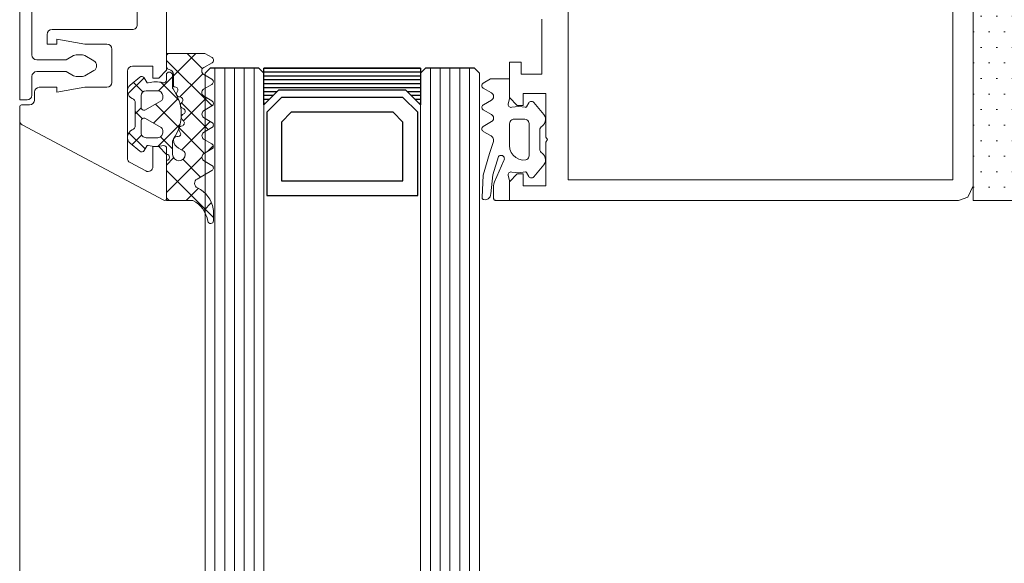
# Model space of a CAD drawing. Header units: millimetres. Extents: x 3652085 to 3778338, y -303702 to -273644.
# Tile 466 of 588: x 3732216 to 3732317, y -277185 to -277130. Entities that reach past the tile are written whole.
import ezdxf

# ---------------------------------------------------------------- set-up
doc = ezdxf.new("R2010")
doc.units = ezdxf.units.MM
for name, color, linetype, lineweight in [('WALL_GLASS (HAUSART)', 4, 'Continuous', 0), ('WINDOW    (HAUSART)', 150, 'Continuous', 5), ('WINDOW-SYMBOL    (HAUSART)', 150, 'Continuous', 5)]:
    doc.layers.add(name, color=color, linetype=linetype, lineweight=lineweight)

# ---------------------------------------------------------------- blocks, each defined once
blk = doc.blocks.new('_323310_0x00000052 (2)')
at = {"layer": 'WALL_GLASS (HAUSART)', "color": 0, "lineweight": 0}
blk.add_lwpolyline([(-16.85387313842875, 15.0001220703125, 0.276924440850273), (-17.29530990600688, 14.73487854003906), (-24.97206782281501, 0.297027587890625), (-24.97206782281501, 0.297027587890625, 0.572067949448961), (-24.79711053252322, 0), (-20.29723251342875, 0), (-19.49718368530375, 0.80010986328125), (-19.49718368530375, 1.400146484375), (-21.51476242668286, 1.400146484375), (-21.51476242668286, 1.400146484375, -0.565777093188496), (-21.95623315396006, 2.134888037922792), (-21.10546005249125, 3.734909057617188), (-21.10546005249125, 3.734909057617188, -0.27701209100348), (-20.66405380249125, 4.000152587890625), (-11.79704940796, 4.000152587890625), (-11.79704940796, 4.000152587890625, -0.41387660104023), (-11.29704940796, 3.500152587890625), (-11.29704940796, 1.400146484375), (-12.49718368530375, 1.400146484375), (-12.49718368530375, 0.80010986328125), (-11.6970738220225, 0), (11.70414077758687, 0), (12.50418960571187, 0.80010986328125), (12.50418960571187, 1.400146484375), (11.30405532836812, 1.400146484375), (11.30405532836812, 3.500152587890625), (11.30405532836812, 3.500152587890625, -0.413930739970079), (11.80405532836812, 4.000152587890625), (20.70201217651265, 4.000152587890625), (20.70201217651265, 4.000152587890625, -0.277012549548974), (21.14343368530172, 3.734909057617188), (21.99417221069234, 2.134933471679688), (21.99417221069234, 2.134933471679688, -0.565823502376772), (21.55264389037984, 1.400146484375), (19.50418960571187, 1.400146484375), (19.50418960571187, 0.80010986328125), (20.30429946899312, 0), (24.80410873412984, 0), (24.80410873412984, 0, 0.572049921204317), (24.97906600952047, 0.297027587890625), (17.30237686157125, 14.73475646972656), (17.30237686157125, 14.73475646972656, 0.277073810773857), (16.86094009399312, 14.99995422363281), (15.45414077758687, 14.99980163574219), (15.45414077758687, 14.99980163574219, 0.414391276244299), (15.25415908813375, 14.79977416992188), (15.25415908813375, 13.99981689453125), (15.25415908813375, 13.99981689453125, -0.414151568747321), (14.75415908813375, 13.49981689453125), (13.954171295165, 13.49981689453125), (13.954171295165, 13.49981689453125, 0.414151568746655), (13.454171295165, 12.99981689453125), (13.454171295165, 11.19985961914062), (13.954171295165, 11.19985961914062), (13.454171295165, 8.364166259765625), (13.454171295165, 6.099822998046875), (13.454171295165, 6.099822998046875, -0.413884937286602), (12.954171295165, 5.599822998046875), (9.554146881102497, 5.599822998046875), (9.554146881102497, 5.599822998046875, -0.41415156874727), (9.054146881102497, 6.099822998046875), (9.054146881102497, 8.364166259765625), (8.554146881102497, 11.19985961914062), (9.054146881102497, 11.19985961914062), (9.054146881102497, 12.19985961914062), (8.054146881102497, 12.19985961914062), (8.054146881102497, 12.19985961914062, 0.414151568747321), (7.554146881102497, 11.69985961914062), (7.554146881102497, 3.5), (7.554146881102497, 3.5, -0.414216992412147), (7.054146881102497, 3), (0.254220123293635, 3), (0.254220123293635, 3, -0.799415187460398), (-0.245871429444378, 2.99981689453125), (-7.045798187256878, 2.9996337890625), (-7.04579818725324, 2.9996337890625, -0.414216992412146), (-7.545798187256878, 3.4996337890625), (-7.545798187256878, 11.69949340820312), (-7.545798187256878, 11.69949340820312, 0.414161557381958), (-8.045798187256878, 12.19949340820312), (-9.045798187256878, 12.19949340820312), (-9.045798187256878, 11.19949340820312), (-8.545798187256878, 11.19949340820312), (-9.045798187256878, 8.363800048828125), (-9.045798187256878, 6.099517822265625), (-9.045798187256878, 6.099517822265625, -0.414326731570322), (-9.545798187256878, 5.599517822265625), (-12.94582260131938, 5.599517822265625), (-12.94582260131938, 5.599517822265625, -0.413882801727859), (-13.44582260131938, 6.099517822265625), (-13.44582260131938, 8.363800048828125), (-13.94579208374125, 11.19949340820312), (-13.44582260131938, 11.19949340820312), (-13.44582260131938, 12.99945068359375), (-13.44582260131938, 12.99945068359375, 0.414201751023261), (-13.94582260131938, 13.49945068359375), (-14.74581039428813, 13.49945068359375), (-14.74581039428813, 13.49945068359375, -0.414151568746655), (-15.24581039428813, 13.99945068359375), (-15.24581039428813, 14.80014038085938), (-15.24581039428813, 14.80014038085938, 0.414645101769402), (-15.44579208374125, 15.0001220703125), (-16.85387313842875, 15.0001220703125)], format="xyb", close=True, dxfattribs=at)
blk = doc.blocks.new('_323390_0x00000053 (2)')
at = {"layer": 'WALL_GLASS (HAUSART)', "color": 0, "lineweight": 0}
blk.add_lwpolyline([(-14.75006103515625, 0), (-14.75006103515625, -0.75), (-14.75006103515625, -0.75, 0.414213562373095), (-14.25006103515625, -1.25), (-12.35003662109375, -1.25), (-12.35003662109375, -1.25, -0.414213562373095), (-11.85003662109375, -1.75), (-11.85003662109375, -4.74993896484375), (-12.28304461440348, -5.499898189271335), (-12.28304461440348, -5.499898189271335, 0.131657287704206), (-12.35003662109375, -5.74990634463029), (-12.35003662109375, -6.408959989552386), (-12.35003662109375, -6.408959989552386, 0.131653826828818), (-12.2830480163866, -6.658962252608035), (-11.75238037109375, -7.578094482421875), (-11.75238037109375, -7.578094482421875, 0.54115958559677), (-10.74774169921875, -7.578094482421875), (-10.21706782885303, -6.65889861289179), (-10.21706782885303, -6.65889861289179, 0.131647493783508), (-10.15008544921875, -6.408907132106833), (-10.15008544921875, -5.749906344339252), (-10.15008544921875, -5.749906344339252, 0.131649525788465), (-10.21706982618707, -5.499911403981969), (-10.65005493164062, -4.74993896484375), (-10.65005493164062, -1.75), (-10.65005493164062, -1.75, -0.414213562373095), (-10.15005493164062, -1.25), (10.14993286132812, -1.25), (10.14993286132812, -1.25, -0.414213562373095), (10.64993286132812, -1.75), (10.64993286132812, -4.74993896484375), (10.2169248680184, -5.499898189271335), (10.2169248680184, -5.499898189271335, 0.131657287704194), (10.14993286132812, -5.74990634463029), (10.14993286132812, -6.408907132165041), (10.14993286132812, -6.408907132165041, 0.131653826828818), (10.21692146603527, -6.658909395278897), (10.74761962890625, -7.578094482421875), (10.74761962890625, -7.578094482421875, 0.5411595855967), (11.75225830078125, -7.578094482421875), (12.28293217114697, -6.65889861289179), (12.28293217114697, -6.65889861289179, 0.131647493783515), (12.34991455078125, -6.408907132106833), (12.34991455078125, -5.74990634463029), (12.34991455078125, -5.74990634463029, 0.131657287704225), (12.28292254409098, -5.499898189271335), (11.84991455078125, -4.74993896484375), (11.84991455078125, -1.75), (11.84991455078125, -1.75, -0.414213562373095), (12.34991455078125, -1.25), (14.24993896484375, -1.25), (14.24993896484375, -1.25, 0.414213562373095), (14.74993896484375, -0.75), (14.74993896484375, 0), (-14.75006103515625, 0)], format="xyb", close=True, dxfattribs=at)
blk = doc.blocks.new('204533')
for points in [[(-6.008779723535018, 1.642888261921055), (-4.798044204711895, 2.051298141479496), (-2.583823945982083, 2.674448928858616), (-0.2869406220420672, 2.798607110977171), (-0.2379379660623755, 2.792962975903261), (-0.1916640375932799, 2.775879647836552), (-0.1507490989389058, 2.748328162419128), (-0.1175188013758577, 2.711874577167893), (-0.0938619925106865, 2.668590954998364), (-0.08112335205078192, 2.620937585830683), (-0.06770082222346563, 2.469250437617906), (-0.09357600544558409, 2.319185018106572), (-0.157022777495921, 2.18075213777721), (-0.253808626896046, 2.063186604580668), (-0.3774770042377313, 1.974331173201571), (-0.5197780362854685, 1.920113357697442), (-0.6712188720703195, 1.904150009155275), (-2.625914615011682, 1.71137944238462), (-4.496873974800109, 1.113460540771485), (-4.548606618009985, 1.047544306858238), (-4.583189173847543, 0.9712208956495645), (-4.598639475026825, 0.8888649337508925), (-4.594071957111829, 0.8051968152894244), (-4.569748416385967, 0.7250121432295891), (-4.527063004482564, 0.6529068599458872), (-4.468462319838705, 0.5930138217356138), (-4.397305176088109, 0.5487659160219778), (-4.3176700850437, 0.5226992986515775), (-4.234121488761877, 0.5163080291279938), (-4.151448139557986, 0.5299584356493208), (-4.074388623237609, 0.5628681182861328), (-1.905338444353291, 1.528592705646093), (-1.706514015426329, 1.593194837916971), (-1.498602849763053, 1.615047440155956), (-0.1999969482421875, 1.615049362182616), (-0.1482341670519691, 1.60823412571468), (-0.09999899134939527, 1.58825411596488), (-0.05857846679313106, 1.556470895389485), (-0.02679524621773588, 1.515050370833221), (-0.00681523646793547, 1.466815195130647), (0, 1.415052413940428), (0, 0), (-2.015045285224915, 0), (-2.527037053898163, 0.1333379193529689), (-2.60407978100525, 0.1430181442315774), (-2.681026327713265, 0.1326009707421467), (-2.752721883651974, 0.1027842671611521), (-2.81436341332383, 0.05556551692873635), (-2.861821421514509, -0.005891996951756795), (-2.891916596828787, -0.07747110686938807), (-2.902632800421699, -0.1543765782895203), (-2.893252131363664, -0.2314563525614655), (-2.806626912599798, -0.9294124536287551), (-2.898722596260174, -1.626667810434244), (-2.902050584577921, -1.652504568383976), (-2.898592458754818, -1.678324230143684), (-2.88858289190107, -1.702374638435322), (-2.872701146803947, -1.723023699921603), (-2.852024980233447, -1.738870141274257), (-2.436554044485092, -1.978576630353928), (-2.378431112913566, -2.022330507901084), (-2.332547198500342, -2.078787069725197), (-2.301599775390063, -2.144627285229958), (-2.287408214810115, -2.215980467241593), (-2.29080682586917, -2.288651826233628), (-2.311595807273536, -2.358369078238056), (-2.348552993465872, -2.421033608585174), (-2.399505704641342, -2.47296142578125), (-3.637748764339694, -3.500422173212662), (-3.798661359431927, -3.604172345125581), (-3.979617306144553, -3.666717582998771), (-4.170252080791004, -3.684475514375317), (-4.35964679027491, -3.656429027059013), (-4.536953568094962, -3.584184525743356), (-4.692016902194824, -3.471879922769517), (-4.815955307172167, -3.325947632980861), (-4.89590753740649, -3.232450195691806), (-4.996269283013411, -3.161304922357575), (-5.110964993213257, -3.11681870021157), (-5.233051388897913, -3.101684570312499), (-7.167246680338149, -3.101684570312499), (-7.289333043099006, -3.116818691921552), (-7.404028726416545, -3.161304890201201), (-7.504390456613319, -3.232450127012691), (-7.584342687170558, -3.325947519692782), (-7.7082811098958, -3.471879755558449), (-7.863344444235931, -3.584184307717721), (-8.0406512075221, -3.656428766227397), (-8.230045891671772, -3.68447522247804), (-8.420680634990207, -3.666717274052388), (-8.601636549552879, -3.604172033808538), (-8.762549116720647, -3.500421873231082), (-10.0007917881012, -2.472961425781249), (-10.05174449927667, -2.421033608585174), (-10.088701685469, -2.358369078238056), (-10.10949066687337, -2.288651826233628), (-10.11288927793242, -2.215980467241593), (-10.09869771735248, -2.144627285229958), (-10.0677502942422, -2.078787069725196), (-10.02186637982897, -2.022330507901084), (-9.963743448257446, -1.978576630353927), (-9.548273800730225, -1.738853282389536), (-9.527598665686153, -1.723006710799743), (-9.511717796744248, -1.702357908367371), (-9.501708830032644, -1.678308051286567), (-9.498250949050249, -1.652489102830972), (-9.50157879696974, -1.626653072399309), (-9.593670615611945, -0.929403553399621), (-9.507044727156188, -0.2314538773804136), (-9.497663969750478, -0.1543760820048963), (-9.508379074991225, -0.0774724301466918), (-9.538472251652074, -0.005894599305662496), (-9.58592759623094, 0.05556250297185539), (-9.647566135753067, 0.1027819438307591), (-9.719258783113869, 0.1326005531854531), (-9.79620293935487, 0.1430208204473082), (-9.87324421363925, 0.1333447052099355), (-10.38537430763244, 8.881784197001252e-16), (-12.39997792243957, 8.881784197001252e-16), (-12.39997792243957, 1.92404747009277), (-11.97397541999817, 2.668049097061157), (-11.92609262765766, 2.730203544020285), (-11.86378081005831, 2.777881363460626), (-11.79126872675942, 2.80784692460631), (-11.71347737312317, 2.818066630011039), (-11.63568601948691, 2.807846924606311), (-11.56317393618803, 2.777881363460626), (-11.50086211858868, 2.730203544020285), (-11.45297932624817, 2.66804909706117), (-10.97397637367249, 1.834051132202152), (-10.91709906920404, 1.752958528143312), (-10.84259008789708, 1.687694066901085), (-10.75471297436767, 1.641992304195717), (-10.65849622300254, 1.618468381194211), (-10.5594455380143, 1.618468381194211), (-10.46322878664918, 1.641992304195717), (-10.37535167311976, 1.687694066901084), (-10.3008426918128, 1.75295852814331), (-10.24396538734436, 1.834051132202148), (-9.77195763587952, 2.644047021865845), (-9.733774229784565, 2.705445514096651), (-9.681974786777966, 2.755889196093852), (-9.619585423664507, 2.792431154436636), (-9.550250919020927, 2.812936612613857), (-9.478021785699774, 2.816207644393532), (-9.407117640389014, 2.802053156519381), (-9.341680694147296, 2.771300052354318), (-9.285533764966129, 2.725744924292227), (-9.24195694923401, 2.668049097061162), (-8.75398087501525, 1.83104515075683), (-8.69887050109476, 1.751494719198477), (-8.626328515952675, 1.687439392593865), (-8.540568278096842, 1.642599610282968), (-8.446570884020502, 1.619579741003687), (-8.349795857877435, 1.619716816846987), (-8.25586405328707, 1.643002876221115), (-8.170231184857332, 1.688085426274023), (-8.09787095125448, 1.752345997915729), (-8.042986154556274, 1.83205223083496), (-7.560961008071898, 2.668049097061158), (-7.513195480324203, 2.730127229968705), (-7.451008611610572, 2.777751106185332), (-7.378626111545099, 2.807684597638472), (-7.300966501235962, 2.817893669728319), (-7.223306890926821, 2.807684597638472), (-7.150924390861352, 2.777751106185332), (-7.088737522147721, 2.730127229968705), (-7.040971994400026, 2.668049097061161), (-6.58047601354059, 1.872661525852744), (-6.514941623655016, 1.783799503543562), (-6.431501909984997, 1.711487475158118), (-6.334225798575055, 1.659251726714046), (-6.227856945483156, 1.629639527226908), (-6.1175824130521, 1.624094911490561)], [(-4.124994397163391, -1.676984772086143), (-4.177455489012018, -1.779921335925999), (-4.252322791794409, -1.867915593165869), (-4.345528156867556, -1.936186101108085), (-4.452006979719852, -1.981023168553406), (-4.565973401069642, -1.999990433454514), (-7.833971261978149, -1.999990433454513), (-7.944985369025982, -1.981430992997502), (-8.049008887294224, -1.938446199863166), (-8.140741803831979, -1.873226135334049), (-8.21551031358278, -1.789093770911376), (-8.26950495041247, -1.690335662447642), (-8.2999746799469, -1.581983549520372), (-8.299959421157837, -0.4999847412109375), (-8.283598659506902, -0.3751710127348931), (-8.236712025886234, -0.258347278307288), (-8.1622455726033, -0.1568539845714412), (-8.064878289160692, -0.07706831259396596), (-7.950728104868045, -0.02400347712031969), (-7.826967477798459, -0.0009937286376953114), (-5.599794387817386, 6.675720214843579e-05), (-5.241826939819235, -0.04228249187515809), (-4.904681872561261, -0.1698260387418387), (-4.60831697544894, -0.3750137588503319), (-4.370275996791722, -0.6456992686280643), (-4.204650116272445, -0.9658589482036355), (-4.121243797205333, -1.316540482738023)]]:
    blk.add_lwpolyline(points, close=True)
blk = doc.blocks.new('_246487_0x00000055')
at = {"layer": 'WALL_GLASS (HAUSART)'}
h = blk.add_hatch(dxfattribs=at)
h.set_pattern_fill('ANSI37', color=256, scale=0.625, angle=90, style=0)
h.set_pattern_definition([(135, (-3.637978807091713e-12, 1.455191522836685e-11), (-1.403165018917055, -1.403165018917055), []), (225, (-3.637978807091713e-12, 1.455191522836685e-11), (1.403165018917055, -1.403165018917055), [])])
edge = h.paths.add_edge_path(flags=16)
edge.add_ellipse((9.500092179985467, 2.300097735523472), major_axis=(-0.3000061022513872, 0), ratio=1, start_angle=-90.00128112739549, end_angle=29.99730849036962, ccw=False)
edge.add_line((9.50009888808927, 2.600103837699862), (10.70011109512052, 2.600103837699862))
edge.add_ellipse((10.70003095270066, 2.100023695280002), major_axis=(-0.5000801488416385, 0), ratio=1, start_angle=180.0091821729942, end_angle=269.9908178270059, ccw=False)
edge.add_line((11.20011109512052, 2.100103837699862), (11.20011109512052, 0.9001068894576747))
edge.add_ellipse((10.70003222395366, 0.9001857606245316), major_axis=(-0.5000788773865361, 0), ratio=1, start_angle=90.00903654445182, end_angle=179.9909634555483, ccw=False)
edge.add_line((10.70011109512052, 0.4001068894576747), (10.42386597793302, 0.4001068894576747))
edge.add_ellipse((10.42381020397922, 0.7000493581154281), major_axis=(-0.2999424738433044, 0), ratio=1, start_angle=29.995000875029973, end_angle=90.0106540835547, ccw=False)
edge.add_line((10.16403931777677, 0.5501007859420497), (9.24027222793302, 2.150106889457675))
edge = h.paths.add_edge_path(flags=16)
edge.add_ellipse((6.900035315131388, 2.100191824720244), major_axis=(-0.4999120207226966, 0), ratio=1, start_angle=-90.01008434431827, end_angle=0.010084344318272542, ccw=False)
edge.add_line((6.900123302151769, 2.600103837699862), (8.10007447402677, 2.600103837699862))
edge.add_ellipse((8.100108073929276, 2.300113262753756), major_axis=(-0.2999905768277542, 0), ratio=1, start_angle=149.9975553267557, end_angle=270.00641731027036, ccw=False)
edge.add_line((8.35990113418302, 2.150106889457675), (7.436134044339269, 0.5501007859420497))
edge.add_ellipse((7.176370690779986, 0.7000363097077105), major_axis=(-0.2999294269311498, 0), ratio=1, start_angle=89.98790648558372, end_angle=150.006438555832, ccw=False)
edge.add_line((7.176307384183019, 0.4001068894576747), (6.900123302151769, 0.4001068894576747))
edge.add_ellipse((6.900033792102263, 0.9000173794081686), major_axis=(-0.4999104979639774, 0), ratio=1, start_angle=-0.010258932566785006, end_angle=90.0102589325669, ccw=False)
edge.add_line((6.400123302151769, 0.9001068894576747), (6.400123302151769, 2.100103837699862))
edge = h.paths.add_edge_path()
edge.add_arc((5.250082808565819, 2.547848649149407), 0.300031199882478, 140.0103091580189, 239.9950724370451)
edge.add_line((5.100044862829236, 2.288026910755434), (5.600044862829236, 1.999345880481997))
edge.add_line((5.600044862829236, 1.999345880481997), (5.600044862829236, 1.871957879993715))
edge.add_arc((8.639993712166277, 1.085653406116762), 3.139994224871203, 165.4978757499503, 194.5021242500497)
edge.add_arc((5.29994479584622, 0.2994459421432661), 0.3001000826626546, 270.9052083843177, 359.98147865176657, ccw=False)
edge.add_line((5.304685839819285, -0.0006166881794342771), (4.700044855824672, -0.0006166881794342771))
edge.add_arc((4.400026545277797, -0.0006166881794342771), 0.300018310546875, -180, 0, ccw=False)
edge.add_line((4.100008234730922, -0.0006166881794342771), (9.416078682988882e-05, -0.0006166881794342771))
edge.add_line((9.416078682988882e-05, -0.0006166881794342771), (9.416078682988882e-05, -2.690678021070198))
edge.add_arc((-2.530876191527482, -1.367962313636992), 2.855763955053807, 278.35665962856, 332.4078875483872, ccw=False)
edge.add_arc((-2.072234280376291, -4.490220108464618), 0.3000000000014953, 98.35665962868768, 270.0977995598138)
edge.add_line((-2.071722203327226, -4.790219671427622), (-1.18816971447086, -4.788711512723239))
edge.add_arc((-1.191583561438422, -2.788714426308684), 2.000000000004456, 270.0977995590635, 279.5454639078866)
edge.add_arc((-1.342730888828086, -1.889875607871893), 2.911458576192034, 279.5454639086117, 334.6363143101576)
edge.add_arc((1.739886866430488, -3.351216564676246), 0.4999999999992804, 29.835148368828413, 154.6363143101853, ccw=False)
edge.add_line((2.173617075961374, -3.102463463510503), (3.046389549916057, -4.624244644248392))
edge.add_arc((3.306627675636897, -4.474992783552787), 0.2999999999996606, 209.8351483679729, 329.2846432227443)
edge.add_line((3.564542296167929, -4.628224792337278), (4.068087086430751, -3.78067626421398))
edge.add_arc((4.409060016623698, -4.02060101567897), 0.4169249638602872, 35.13203945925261, 144.8679605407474, ccw=False)
edge.add_line((4.750032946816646, -3.78067626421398), (5.248249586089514, -4.627650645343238))
edge.add_arc((5.506830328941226, -4.475545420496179), 0.2999999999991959, 210.4653647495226, 329.4113250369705)
edge.add_line((5.765083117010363, -4.628206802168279), (6.266085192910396, -3.78067626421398))
edge.add_arc((6.606081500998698, -4.018850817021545), 0.4151199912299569, 35.01204948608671, 144.9879505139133, ccw=False)
edge.add_line((6.946077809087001, -3.78067626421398), (7.444271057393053, -4.627610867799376))
edge.add_arc((7.70285179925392, -4.475505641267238), 0.299999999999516, 210.465365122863, 329.8551850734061)
edge.add_line((7.962279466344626, -4.626161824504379), (8.45907829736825, -3.770681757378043))
edge.add_arc((8.79878655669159, -4.034601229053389), 0.4301804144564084, 36.176561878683, 142.156352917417, ccw=False)
edge.add_line((9.146028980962, -3.78067626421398), (9.644234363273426, -4.627631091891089))
edge.add_arc((9.902815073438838, -4.475525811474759), 0.3000000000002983, 210.4653770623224, 329.6551279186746)
edge.add_line((10.161715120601, -4.627086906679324), (10.66305802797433, -3.770681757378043))
edge.add_arc((11.00419751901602, -4.013713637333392), 0.4188563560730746, 35.30012064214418, 144.5334708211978, ccw=False)
edge.add_line((11.34604142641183, -3.771673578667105), (11.84393168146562, -4.626054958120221))
edge.add_arc((12.10313119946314, -4.475006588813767), 0.3000000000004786, 210.2314690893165, 329.6554284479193)
edge.add_line((12.36203204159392, -4.626566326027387), (12.83700822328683, -3.815191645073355))
edge.add_arc((13.20803296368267, -4.003864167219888), 0.4162411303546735, 28.431988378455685, 153.0458732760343, ccw=False)
edge.add_line((13.57406829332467, -3.805685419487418), (14.05335709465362, -4.640272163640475))
edge.add_arc((14.31350957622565, -4.49087107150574), 0.299999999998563, 209.868009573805, 330.2035129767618)
edge.add_line((14.57384835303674, -4.639947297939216), (15.00003264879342, -3.895681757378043))
edge.add_line((15.00003264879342, -3.895681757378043), (15.00003264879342, -0.0006166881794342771))
edge.add_line((15.00003264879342, -0.0006166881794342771), (13.64621184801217, -0.0006166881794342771))
edge.add_arc((13.6462275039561, -0.3006591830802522), 0.3000424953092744, 90.00298964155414, 172.8115002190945)
edge.add_arc((12.8525268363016, -0.2006837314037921), 0.4999299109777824, 269.9911528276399, 352.8263290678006, ccw=False)
edge.add_line((12.85244964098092, -0.7006136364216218), (11.58004973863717, -0.7006136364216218))
edge.add_line((11.58004973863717, -0.7006136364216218), (11.58004973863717, -0.855559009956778))
edge.add_arc((11.2800063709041, -0.855500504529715), 0.3000433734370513, 243.0089896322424, 359.98882790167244, ccw=False)
edge.add_line((11.14383147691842, -1.122862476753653), (11.00638030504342, -1.052832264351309))
edge.add_arc((10.87019595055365, -1.32014567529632), 0.3000043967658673, 63.00317044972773, 164.9985287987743)
edge.add_line((10.58041594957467, -1.242491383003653), (10.52676604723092, -1.442656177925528))
edge.add_arc((10.23701501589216, -1.365042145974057), 0.2999659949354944, 227.9971582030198, 345.0045244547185, ccw=False)
edge.add_line((10.03628753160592, -1.587950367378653), (9.929292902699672, -1.491621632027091))
edge.add_arc((9.717824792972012, -1.726502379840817), 0.3160501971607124, 48.00262244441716, 149.9974068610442)
edge.add_line((9.444124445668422, -1.568464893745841), (9.344148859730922, -1.741621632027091))
edge.add_arc((9.084337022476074, -1.591617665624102), 0.3000056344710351, 213.001458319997, 329.9997465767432, ccw=False)
edge.add_line((8.832735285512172, -1.755018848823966), (8.754305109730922, -1.634276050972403))
edge.add_arc((8.48929062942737, -1.806309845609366), 0.3159561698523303, 32.98956372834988, 135.0090086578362)
edge.add_line((8.265840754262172, -1.582930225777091), (8.124422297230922, -1.724318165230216))
edge.add_arc((7.912297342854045, -1.512189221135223), 0.2999928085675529, 197.9991015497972, 314.99946118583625, ccw=False)
edge.add_line((7.626985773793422, -1.604887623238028), (7.582491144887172, -1.467970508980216))
edge.add_arc((7.281921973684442, -1.565650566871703), 0.3160430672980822, 18.00331285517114, 119.9929715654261)
edge.add_line((7.123934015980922, -1.291929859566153), (6.937837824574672, -1.399366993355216))
edge.add_arc((6.801796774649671, -1.163632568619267), 0.2721725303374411, 183.0146986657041, 299.9890097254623, ccw=False)
edge.add_line((6.530000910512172, -1.177946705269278), (6.522493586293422, -1.034178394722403))
edge.add_arc((6.184332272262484, -1.051915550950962), 0.3386261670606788, 3.002513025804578, 90.82171138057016)
edge.add_arc((6.193913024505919, -1.713283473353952), 1.000063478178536, 90.82715633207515, 149.9977283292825)
edge.add_line((5.327852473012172, -1.213217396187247), (5.046419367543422, -1.700613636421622))
edge.add_arc((4.700044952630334, -1.500684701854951), 0.399933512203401, 270.0000138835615, 330.0062564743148, ccw=False)
edge.add_arc((4.700044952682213, -1.250616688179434), 0.6500015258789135, 90.00000853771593, 270.000008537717, ccw=False)
edge.add_line((4.700044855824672, -0.600615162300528), (5.984032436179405, -0.600615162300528))
edge.add_arc((5.984032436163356, -1.100615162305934), 0.5000000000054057, 54.92211572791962, 89.999999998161, ccw=False)
edge.add_arc((8.800049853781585, 2.909461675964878), 4.400068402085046, 234.9221157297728, 305.8412129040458)
edge.add_arc((11.55213224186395, -0.9006151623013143), 0.3000000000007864, 90.00000000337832, 125.8412129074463, ccw=False)
edge.add_line((11.55213224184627, -0.600615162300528), (12.77005218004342, -0.600615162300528))
edge.add_arc((12.77005206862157, -0.2706282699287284), 0.3299868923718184, 270.0000193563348, 414.9099355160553)
edge.add_line((12.95974944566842, -0.0006166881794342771), (12.30900738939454, -0.0006166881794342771))
edge.add_arc((12.30900738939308, 0.2993833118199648), 0.2999999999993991, 166.8024744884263, 270.0000000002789, ccw=False)
edge.add_arc((8.955916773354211, 1.085690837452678), 3.144052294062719, 346.8024744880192, 374.4829967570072)
edge.add_line((12.0000570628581, 1.871995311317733), (12.0000570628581, 1.999383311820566))
edge.add_line((12.0000570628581, 1.999383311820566), (12.5000570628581, 2.288064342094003))
edge.add_arc((12.35008372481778, 2.547843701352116), 0.299962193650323, 299.9982887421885, 400.0113157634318)
edge.add_line((12.57983001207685, 2.740701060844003), (11.7634847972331, 3.713616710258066))
edge.add_arc((11.15064755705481, 3.19932934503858), 0.8000381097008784, 40.00306471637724, 157.3772309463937)
edge.add_arc((9.950628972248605, 3.699390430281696), 0.5000025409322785, 269.9988098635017, 337.3791395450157, ccw=False)
edge.add_line((9.950618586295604, 3.199387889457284), (7.64936615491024, 3.199387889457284))
edge.add_arc((7.649369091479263, 3.699349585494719), 0.4999616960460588, 202.6223871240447, 269.9996634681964, ccw=False)
edge.add_arc((6.449440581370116, 3.199419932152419), 0.7999452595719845, 22.61560702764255, 140.0033242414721)
edge.add_line((5.836617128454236, 3.713579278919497), (5.020210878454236, 2.740663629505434))
blk.add_lwpolyline([(5.020210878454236, 2.740663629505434, 0.466226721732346), (5.100044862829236, 2.288026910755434), (5.600044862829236, 1.999345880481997), (5.600044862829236, 1.871957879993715), (5.600044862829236, 1.871957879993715, 0.127234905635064), (5.600044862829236, 0.2993489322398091, -0.409499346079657), (5.304685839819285, -0.0006166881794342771), (4.700044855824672, -0.0006166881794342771), (4.700044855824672, -0.0006166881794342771, -1), (4.100008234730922, -0.0006166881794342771), (9.416078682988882e-05, -0.0006166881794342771), (9.416078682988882e-05, -2.690678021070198), (9.416078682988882e-05, -2.690678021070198, -0.240315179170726), (-2.115834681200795, -4.193405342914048, 0.930405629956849), (-2.071722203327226, -4.790219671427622), (-1.18816971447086, -4.788711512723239), (-1.18816971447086, -4.788711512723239, 0.0412465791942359), (-0.8599232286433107, -4.761023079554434, 0.245118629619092), (1.288083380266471, -3.137035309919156, -0.605628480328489), (2.173617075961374, -3.102463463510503), (3.046389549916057, -4.624244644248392), (3.046389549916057, -4.624244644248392, 0.574151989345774), (3.564542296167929, -4.628224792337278), (4.068087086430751, -3.78067626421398), (4.068087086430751, -3.78067626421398, -0.519103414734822), (4.750032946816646, -3.78067626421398), (5.248249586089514, -4.627650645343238), (5.248249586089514, -4.627650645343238, 0.571234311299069), (5.765083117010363, -4.628206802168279), (6.266085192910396, -3.78067626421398), (6.266085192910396, -3.78067626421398, -0.520433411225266), (6.946077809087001, -3.78067626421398), (7.444271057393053, -4.627610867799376), (7.444271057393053, -4.627610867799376, 0.57380582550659), (7.962279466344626, -4.626161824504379), (8.45907829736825, -3.770681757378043), (8.45907829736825, -3.770681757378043, -0.498471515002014), (9.146028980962, -3.78067626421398), (9.644234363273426, -4.627631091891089), (9.644234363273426, -4.627631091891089, 0.572646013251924), (10.161715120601, -4.627086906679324), (10.66305802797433, -3.770681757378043), (10.66305802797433, -3.770681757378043, -0.516322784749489), (11.34604142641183, -3.771673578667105), (11.84393168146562, -4.626054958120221), (11.84393168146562, -4.626054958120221, 0.574003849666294), (12.36203204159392, -4.626566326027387), (12.83700822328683, -3.815191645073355), (12.83700822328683, -3.815191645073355, -0.604512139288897), (13.57406829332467, -3.805685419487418), (14.05335709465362, -4.640272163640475), (14.05335709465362, -4.640272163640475, 0.579303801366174), (14.57384835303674, -4.639947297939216), (15.00003264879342, -3.895681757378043), (15.00003264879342, -0.0006166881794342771), (13.64621184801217, -0.0006166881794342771), (13.64621184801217, -0.0006166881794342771, 0.377910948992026), (13.34854339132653, -0.2631136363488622, -0.378043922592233), (12.85244964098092, -0.7006136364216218), (11.58004973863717, -0.7006136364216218), (11.58004973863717, -0.855559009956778), (11.58004973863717, -0.855559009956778, -0.55991135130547), (11.14383147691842, -1.122862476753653), (11.00638030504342, -1.052832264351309), (11.00638030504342, -1.052832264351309, 0.476950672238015), (10.58041594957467, -1.242491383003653), (10.52676604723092, -1.442656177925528), (10.52676604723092, -1.442656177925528, -0.5600691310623), (10.03628753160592, -1.587950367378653), (9.929292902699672, -1.491621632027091), (9.929292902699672, -1.491621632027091, 0.476947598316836), (9.444124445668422, -1.568464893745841), (9.344148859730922, -1.741621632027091), (9.344148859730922, -1.741621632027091, -0.560017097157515), (8.832735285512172, -1.755018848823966), (8.754305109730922, -1.634276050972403), (8.754305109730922, -1.634276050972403, 0.47707968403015), (8.265840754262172, -1.582930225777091), (8.124422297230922, -1.724318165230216), (8.124422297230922, -1.724318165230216, -0.560028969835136), (7.626985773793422, -1.604887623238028), (7.582491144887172, -1.467970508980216), (7.582491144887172, -1.467970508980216, 0.476920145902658), (7.123934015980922, -1.291929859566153), (6.937837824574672, -1.399366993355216), (6.937837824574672, -1.399366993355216, -0.559879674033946), (6.530000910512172, -1.177946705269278), (6.522493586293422, -1.034178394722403), (6.522493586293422, -1.034178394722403, 0.403108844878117), (6.179476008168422, -0.7133242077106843, 0.264074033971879), (5.327852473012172, -1.213217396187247), (5.046419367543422, -1.700613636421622), (5.046419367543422, -1.700613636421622, -0.267978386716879), (4.700045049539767, -1.900618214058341, -1.00000000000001), (4.700044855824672, -0.600615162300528), (5.984032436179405, -0.600615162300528), (5.984032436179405, -0.600615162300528, -0.154262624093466), (6.271377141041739, -0.691429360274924, 0.319713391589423), (11.37646996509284, -0.6574223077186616, -0.157674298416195), (11.55213224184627, -0.600615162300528), (12.77005218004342, -0.600615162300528), (12.77005218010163, -0.600615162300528, 0.732626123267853), (12.95974944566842, -0.0006166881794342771), (12.30900738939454, -0.0006166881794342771), (12.30900738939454, -0.0006166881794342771, -0.483405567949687), (12.01693076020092, 0.3678759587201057, 0.121369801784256), (12.0000570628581, 1.871995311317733), (12.0000570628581, 1.999383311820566), (12.5000570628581, 2.288064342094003), (12.5000570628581, 2.288064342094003, 0.466376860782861), (12.57983001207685, 2.740701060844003), (11.7634847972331, 3.713616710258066), (11.7634847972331, 3.713616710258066, 0.562173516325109), (10.41216643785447, 3.507073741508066, -0.302776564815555), (9.950618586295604, 3.199387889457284), (7.64936615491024, 3.199387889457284), (7.64936615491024, 3.199387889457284, -0.302762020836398), (7.187874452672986, 3.507036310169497, 0.562251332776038), (5.836617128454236, 3.713579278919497), (5.020210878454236, 2.740663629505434)], format="xyb", close=True, dxfattribs=at)
at = {"layer": 'WALL_GLASS (HAUSART)', "extrusion": (-4.930380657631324e-32, -3.081487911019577e-33, -1)}
for points in [[(-6.400123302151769, 2.100103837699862, 0.414316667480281), (-6.900123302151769, 2.600103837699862), (-8.10007447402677, 2.600103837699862), (-8.10007447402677, 2.600103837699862, 0.577401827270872), (-8.35990113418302, 2.150106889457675), (-7.436134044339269, 0.5501007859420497), (-7.436134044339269, 0.5501007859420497, 0.268035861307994), (-7.176307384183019, 0.4001068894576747), (-6.900123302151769, 0.4001068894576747), (-6.900123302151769, 0.4001068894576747, 0.414318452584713), (-6.400123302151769, 0.9001068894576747), (-6.400123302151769, 2.100103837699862)], [(-9.24027222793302, 2.150106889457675, 0.577342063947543), (-9.50009888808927, 2.600103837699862), (-10.70011109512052, 2.600103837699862), (-10.70011109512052, 2.600103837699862, 0.414119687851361), (-11.20011109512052, 2.100103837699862), (-11.20011109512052, 0.9001068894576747), (-11.20011109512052, 0.9001068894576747, 0.414121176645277), (-10.70011109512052, 0.4001068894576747), (-10.42386597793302, 0.4001068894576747), (-10.42386597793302, 0.4001068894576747, 0.268022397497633), (-10.16403931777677, 0.5501007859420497), (-9.24027222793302, 2.150106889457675)]]:
    blk.add_lwpolyline(points, format="xyb", close=True, dxfattribs=at)

msp = doc.modelspace()

# ---------------------------------------------------------------- hatches: boundary and pattern name
at = {"lineweight": 0}
h = msp.add_hatch(dxfattribs=at)
h.set_pattern_fill('DOTS', color=256, angle=180, style=0)
h.set_pattern_definition([(180, (2568786.4102367, 2063537.876091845), (-0.7937499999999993, 1.5875), [0, -1.5875])])
h.paths.add_polyline_path([(3732318.555147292, -277123.0684004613), (3732318.555147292, -277148.0684004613), (3732313.555147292, -277148.0684004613), (3732313.555147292, -277130.5684004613), (3732313.555147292, -277123.0684024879), (3732314.741105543, -277123.0684024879)])

# ---------------------------------------------------------------- linework, layer by layer
at = {"color": 7, "linetype": 'Continuous'}
for p, q in [((3732235.634914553, -277134.5684003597, -7196.825646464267), (3732235.134914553, -277135.0684003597, -7196.825646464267)), ((3732240.634914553, -277134.5684003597, -7196.825646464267), (3732235.634914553, -277134.5684003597, -7196.825646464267)), ((3732241.134914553, -277135.0684003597, -7196.825646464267), (3732240.634914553, -277134.5684003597, -7196.825646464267)), ((3732257.134914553, -277134.5684003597, -7196.825646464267), (3732241.134914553, -277134.5684003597, -7196.825646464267)), ((3732257.134914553, -277134.9684003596, -7196.825646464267), (3732241.134914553, -277134.9684003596, -7196.825646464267)), ((3732257.634914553, -277134.5684003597, -7196.825646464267), (3732257.134914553, -277135.0684003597, -7196.825646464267)), ((3732262.634914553, -277134.5684003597, -7196.825646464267), (3732257.634914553, -277134.5684003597, -7196.825646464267)), ((3732263.134914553, -277135.0684003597, -7196.825646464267), (3732262.634914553, -277134.5684003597, -7196.825646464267)), ((3732257.134914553, -277135.3684003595, -7196.825646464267), (3732241.134914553, -277135.3684003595, -7196.825646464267)), ((3732257.134914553, -277135.7684003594, -7196.825646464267), (3732241.134914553, -277135.7684003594, -7196.825646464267)), ((3732257.134914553, -277136.1684003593, -7196.825646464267), (3732241.134914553, -277136.1684003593, -7196.825646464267)), ((3732257.134914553, -277136.5684003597, -7196.825646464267), (3732241.134914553, -277136.5684003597, -7196.825646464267)), ((3732242.484914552, -277136.9684003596, -7196.825646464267), (3732241.134914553, -277136.9684003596, -7196.825646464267)), ((3732257.134914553, -277136.9684003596, -7196.825646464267), (3732255.784914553, -277136.9684003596, -7196.825646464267)), ((3732242.084914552, -277137.3684003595, -7196.825646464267), (3732241.134914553, -277137.3684003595, -7196.825646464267)), ((3732241.684914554, -277137.7684003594, -7196.825646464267), (3732241.134914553, -277137.7684003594, -7196.825646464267)), ((3732242.934914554, -277137.5684003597, -7196.825646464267), (3732241.434914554, -277139.0684003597, -7196.825646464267)), ((3732255.334914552, -277137.5684003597, -7196.825646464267), (3732242.934914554, -277137.5684003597, -7196.825646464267)), ((3732256.834914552, -277139.0684003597, -7196.825646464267), (3732255.334914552, -277137.5684003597, -7196.825646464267)), ((3732257.134914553, -277137.3684003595, -7196.825646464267), (3732256.184914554, -277137.3684003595, -7196.825646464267)), ((3732257.134914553, -277137.7684003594, -7196.825646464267), (3732256.584914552, -277137.7684003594, -7196.825646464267)), ((3732241.284914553, -277138.1684003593, -7196.825646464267), (3732241.134914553, -277138.1684003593, -7196.825646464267)), ((3732241.434914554, -277139.0684003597, -7196.825646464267), (3732241.434914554, -277147.5684003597, -7196.825646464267)), ((3732243.934914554, -277139.0684003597, -7196.825646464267), (3732242.934914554, -277140.0684003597, -7196.825646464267)), ((3732254.334914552, -277139.0684003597, -7196.825646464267), (3732243.934914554, -277139.0684003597, -7196.825646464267)), ((3732255.334914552, -277140.0684003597, -7196.825646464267), (3732254.334914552, -277139.0684003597, -7196.825646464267)), ((3732256.834914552, -277147.5684003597, -7196.825646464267), (3732256.834914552, -277139.0684003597, -7196.825646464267)), ((3732257.134914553, -277138.1684003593, -7196.825646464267), (3732256.984914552, -277138.1684003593, -7196.825646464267)), ((3732242.934914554, -277140.0684003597, -7196.825646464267), (3732242.934914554, -277146.0684003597, -7196.825646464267)), ((3732255.334914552, -277146.0684003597, -7196.825646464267), (3732255.334914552, -277140.0684003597, -7196.825646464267)), ((3732242.934914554, -277146.0684003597, -7196.825646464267), (3732255.334914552, -277146.0684003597, -7196.825646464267)), ((3732241.434914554, -277147.5684003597, -7196.825646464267), (3732256.834914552, -277147.5684003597, -7196.825646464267))]:
    msp.add_line(p, q, dxfattribs=at)
at = {"color": 7, "linetype": 'Continuous', "elevation": -7196.825646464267}
msp.add_lwpolyline([(3732257.134914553, -277134.5684003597), (3732257.134914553, -277138.3184003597), (3732255.634914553, -277136.8184003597), (3732242.634914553, -277136.8184003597), (3732241.134914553, -277138.3184003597), (3732241.134914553, -277134.5684003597), (3732257.134914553, -277134.5684003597)], close=True, dxfattribs=at)
at = {"layer": 'WALL_GLASS (HAUSART)', "lineweight": 0, "elevation": -7196.825646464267}
for points in [[(3732236.134915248, -277515.5684042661), (3732236.134915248, -277134.5684003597)], [(3732237.134915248, -277515.5684042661), (3732237.134915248, -277134.5684003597)], [(3732238.134915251, -277515.5684042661), (3732238.134915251, -277134.5684003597)], [(3732239.134915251, -277515.5684042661), (3732239.134915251, -277134.5684003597)], [(3732240.134915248, -277515.5684042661), (3732240.134915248, -277134.5684003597)], [(3732258.134915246, -277515.5684042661), (3732258.134915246, -277134.5684003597)], [(3732259.134915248, -277515.5684042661), (3732259.134915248, -277134.5684003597)], [(3732260.134915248, -277515.5684042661), (3732260.134915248, -277134.5684003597)], [(3732261.134915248, -277515.5684042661), (3732261.134915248, -277134.5684003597)], [(3732262.134915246, -277515.5684042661), (3732262.134915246, -277134.5684003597)]]:
    msp.add_lwpolyline(points, dxfattribs=at)
at = {"layer": 'WALL_GLASS (HAUSART)', "color": 0, "elevation": -7196.825646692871}
msp.add_lwpolyline([(3732216.204712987, -279805.8960415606), (3732216.204842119, -277139.2260057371)], dxfattribs=at)
at = {"layer": 'WINDOW    (HAUSART)', "color": 0, "lineweight": 0, "elevation": -7196.825646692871}
for points in [[(3732269.505150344, -277129.5684023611), (3732269.505150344, -277135.1684008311), (3732267.405144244, -277135.1684008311), (3732267.405144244, -277133.9684038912), (3732266.205147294, -277133.9684038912), (3732266.205147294, -277137.5684023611), (3732267.005150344, -277138.368401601), (3732267.605148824, -277138.368401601), (3732267.605148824, -277137.1684008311), (3732269.905144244, -277137.1684008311), (3732269.905144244, -277141.618401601), (3732270.105148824, -277141.868401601), (3732269.905144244, -277142.118401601), (3732269.905144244, -277146.5684023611), (3732267.605148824, -277146.5684023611), (3732267.605148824, -277145.368401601), (3732267.005150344, -277145.368401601), (3732266.205147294, -277146.1684008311), (3732266.205147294, -277148.0684023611), (3732312.055147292, -277148.0684023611), (3732312.995149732, -277147.738400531), (3732312.995149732, -277147.738400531), (3732313.555147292, -277146.5684023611), (3732313.555147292, -277099.4084025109)], [(3732272.205147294, -277100.1684027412), (3732272.205147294, -277145.9684038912), (3732311.455141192, -277145.9684038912), (3732311.455141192, -277145.9684038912), (3732311.455141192, -277124.5684023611)]]:
    msp.add_lwpolyline(points, dxfattribs=at)
msp.add_lwpolyline([(3732272.205147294, -277100.1684027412), (3732272.205147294, -277145.9684038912), (3732311.455156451, -277145.9684038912), (3732311.455156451, -277100.1684027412), (3732272.205147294, -277100.1684027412)], close=True, dxfattribs=at)
at = {"layer": 'WINDOW-SYMBOL    (HAUSART)', "lineweight": 0, "elevation": -7196.825646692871}
msp.add_lwpolyline([(3732318.555147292, -277123.0684004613), (3732318.555147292, -277148.0684004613), (3732313.555147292, -277148.0684004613), (3732313.555147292, -277130.5684004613), (3732313.555147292, -277123.0684024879), (3732314.741105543, -277123.0684024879), (3732318.555147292, -277123.0684024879)], close=True, dxfattribs=at)
at = {"layer": 'WINDOW-SYMBOL    (HAUSART)', "color": 7, "linetype": 'Continuous', "elevation": -7196.825646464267}
for points in [[(3732235.134914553, -277515.5684042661), (3732235.134914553, -277135.0684003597)], [(3732241.134915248, -277515.5684042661), (3732241.134915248, -277134.5684003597)], [(3732257.134915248, -277515.5684042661), (3732257.134915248, -277134.5684003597)], [(3732263.134915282, -277515.5684042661), (3732263.134915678, -277135.0684014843)]]:
    msp.add_lwpolyline(points, dxfattribs=at)

# ---------------------------------------------------------------- block references
at = {"layer": 'WALL_GLASS (HAUSART)', "color": 0, "extrusion": (-2.37505395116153e-16, 3.67394039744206e-16, -1), "rotation": 270}
for name, p in [('_323310_0x00000052 (2)', (-3732231.204720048, -277123.0684653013, 7196.825646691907)), ('_323390_0x00000053 (2)', (-3732216.204720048, -277123.0684653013, 7196.825646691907))]:
    msp.add_blockref(name, p, dxfattribs=at)
at = {"layer": 'WALL_GLASS (HAUSART)', "rotation": 90.0000000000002}
msp.add_blockref('_246487_0x00000055', (3732231.204720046, -277148.0684615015, -7196.825646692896), dxfattribs=at)
at = {"layer": 'WALL_GLASS (HAUSART)', "lineweight": 15, "xscale": -1, "rotation": 90}
msp.add_blockref('204533', (3732266.205147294, -277148.0684004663, -7196.825646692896), dxfattribs=at)

doc.saveas('drawing.dxf')
